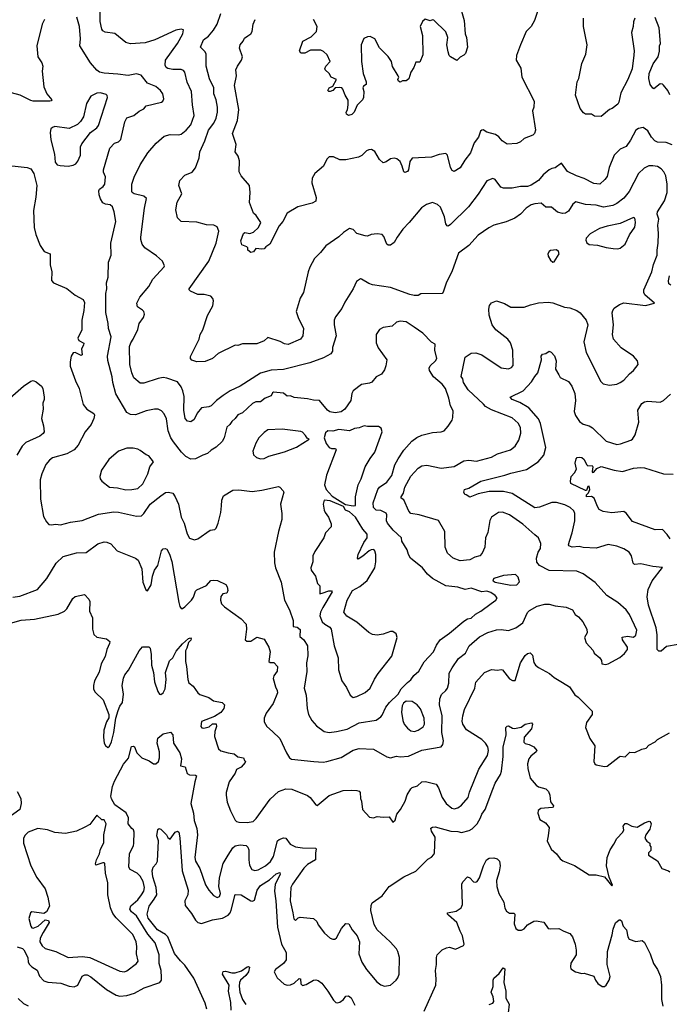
# Model space of a CAD drawing. Extents: x 1771496 to 1971148, y 471553 to 643630.
# Tile 646 of 656: x 1922093 to 1927492, y 539185 to 547373. Entities that reach past the tile are written whole.
import ezdxf

# ---------------------------------------------------------------- set-up
doc = ezdxf.new("R2010")
doc.units = 0

msp = doc.modelspace()

# ---------------------------------------------------------------- linework, layer by layer
at = {"layer": '0CON10XD'}
for points in [[(1924645, 541204.2), (1924765, 541237.5), (1924865, 541299.4), (1924915, 541310.6), (1925035, 541305.7), (1925145, 541243.8), (1925175, 541233.8), (1925225, 541248), (1925255, 541241.4), (1925325, 541247.8), (1925435, 541297.9), (1925595, 541326.7), (1925608.8, 541345), (1925614.2, 541375.8), (1925601.8, 541445), (1925603.8, 541585), (1925581.2, 541675), (1925584.3, 541725.7), (1925598.3, 541761.7), (1925636.2, 541793.8), (1925648.6, 541815), (1925658.9, 541855), (1925662.6, 541937.4), (1925686.2, 541983.8), (1925739.4, 542060.6), (1925798.6, 542105), (1925830, 542165), (1925915, 542241.9), (1925985, 542276.9), (1926055, 542299.4), (1926095, 542302.9), (1926155.6, 542294.4), (1926216.2, 542315), (1926275, 542358), (1926315, 542443.8), (1926329.8, 542460.2), (1926393.9, 542496.1), (1926457.7, 542512.3), (1926495, 542511.6), (1926545, 542498.5), (1926635, 542487.7), (1926688, 542465), (1926710, 542425), (1926738.3, 542408.3), (1926773.3, 542365), (1926806.7, 542305), (1926810, 542275), (1926786.7, 542235), (1926801.7, 542191.7), (1926858.3, 542128.3), (1926867.5, 542105), (1926916.1, 542066.1), (1926930, 542045), (1926932.5, 542015), (1926965, 542010), (1926985, 542016.7), (1927080.3, 542069.7), (1927118.7, 542101.3), (1927144.4, 542135), (1927143.5, 542155), (1927104.4, 542215), (1927101.7, 542238.3), (1927144.4, 542245.6), (1927195, 542238.9), (1927214.3, 542255), (1927222.5, 542295), (1927162.5, 542425), (1927135, 542463.8), (1927064.2, 542525), (1926974, 542585), (1926875, 542693.8), (1926775, 542765.8), (1926725, 542785.7), (1926495, 542791.8), (1926412.7, 542832.7), (1926391.7, 542861.7), (1926388.2, 542895), (1926403.3, 542945), (1926421.4, 542975), (1926425.7, 543015.7), (1926405.8, 543065), (1926375, 543088.6), (1926275, 543176.9), (1926165, 543255.6), (1926105, 543278.1), (1926072.5, 543275), (1926015, 543236.2), (1926001.2, 543208.8), (1925982.7, 543107.3), (1925964.2, 543065), (1925959.4, 542985), (1925938, 542935), (1925916.7, 542915), (1925875, 542902.9), (1925835, 542880.8), (1925755, 542873.8), (1925695, 542895.7), (1925649.2, 542935), (1925629.4, 542985), (1925626.2, 543116.2), (1925575, 543208), (1925414.2, 543255.8), (1925345, 543266.9), (1925326.4, 543286.4), (1925285, 543378.6), (1925265, 543394), (1925263.3, 543405), (1925284.3, 543435), (1925294.7, 543485.3), (1925343.9, 543576.1), (1925405, 543644), (1925435, 543662), (1925477.3, 543667.3), (1925595, 543641.9), (1925705, 543657.1), (1925785.8, 543704.2), (1925825, 543709.4), (1925888.6, 543701.4), (1926013.9, 543736.1), (1926065, 543763.6), (1926171.2, 543795), (1926212, 543825), (1926240.8, 543875), (1926257.1, 543935), (1926255, 543982.5), (1926235, 544018), (1926185, 544060.5), (1926015, 544128.7), (1925965.7, 544155.7), (1925948.5, 544175), (1925820, 544295), (1925783.1, 544355), (1925775.6, 544385), (1925763.1, 544405), (1925796, 544565), (1925845, 544599.2), (1925885, 544603.1), (1925935, 544585.6), (1926095, 544477.5), (1926155, 544468), (1926180.5, 544479.5), (1926193.6, 544496.4), (1926191.2, 544625), (1926172, 544685), (1926150, 544715), (1926049.2, 544795), (1926020, 544835), (1925995.6, 544915.6), (1925991.1, 544965), (1925997.1, 544995), (1926015, 545016.9), (1926055, 545034), (1926121.7, 545011.7), (1926175, 544981.2), (1926285, 544982.5), (1926339.7, 545000.3), (1926405, 545018.1), (1926486.3, 545023.7), (1926525, 545019.2), (1926622, 544982), (1926665, 544976.7), (1926725, 544954.3), (1926752, 544935), (1926802.5, 544875), (1926816, 544835), (1926780.6, 544695), (1926800, 544605), (1926924, 544365), (1926942.5, 544345), (1926995, 544334), (1927055, 544342.9), (1927084.2, 544355.8), (1927113.3, 544375), (1927161.3, 544428.7), (1927193.8, 544455), (1927233.8, 544505), (1927228, 544535), (1927196, 544575), (1927093.1, 544643.1), (1927028.1, 544715), (1927019.4, 544755), (1927029.4, 544835), (1927018, 544935), (1927022, 544955), (1927035, 544973.8), (1927077.5, 545005), (1927115, 545017.5), (1927295, 544996.7), (1927370, 545015), (1927289.2, 545085), (1927280.8, 545105), (1927280.8, 545125), (1927345.8, 545275), (1927361.7, 545338.3), (1927392.2, 545415), (1927390, 545455), (1927399.3, 545515), (1927402, 545595), (1927396.1, 545665), (1927404.5, 545715), (1927392.5, 545755), (1927393.5, 545775), (1927453.4, 545866.6), (1927475.6, 545935), (1927474.4, 546005), (1927464.4, 546075), (1927448, 546108), (1927423.8, 546133.8), (1927395, 546152.2), (1927355, 546158.6), (1927323.2, 546156.8), (1927282.1, 546137.9), (1927236.8, 546093.2), (1927157.8, 545945), (1927115, 545887.8), (1927055, 545842.9), (1927021.9, 545828.1), (1926945, 545813.2), (1926885, 545831.1), (1926795, 545837.3), (1926715, 545858.8), (1926691.2, 545838.8), (1926655, 545780.8), (1926630, 545765), (1926605, 545761.1), (1926562.1, 545772.1), (1926513, 545813), (1926465, 545814.2), (1926427, 545847), (1926375, 545841.9), (1926345, 545832.9), (1926303.4, 545806.6), (1926255, 545756), (1926207.9, 545722.1), (1926135, 545691.4), (1926035, 545664.2), (1925991.7, 545641.7), (1925905, 545580), (1925825, 545496), (1925739.5, 545430.5), (1925686.2, 545285), (1925637, 545183), (1925613.8, 545106.2), (1925603.6, 545096.4), (1925426.4, 545093.6), (1925405, 545080), (1925372, 545078), (1925335, 545086.4), (1925175, 545146.5), (1925025, 545167.5), (1924995, 545179.2), (1924935, 545216.2), (1924925, 545216.7), (1924893.8, 545195), (1924865.8, 545135), (1924795, 545023.8), (1924769.4, 544970.6), (1924717.3, 544902.7), (1924706.9, 544875), (1924705.6, 544835.6), (1924723.1, 544745), (1924692.4, 544647.6), (1924691.9, 544615), (1924679.4, 544595), (1924617.9, 544562.1), (1924505, 544519.2), (1924285, 544463.7), (1924182.4, 544457.6), (1924095, 544432.5), (1923925.5, 544324.5), (1923843.9, 544286.1), (1923785, 544248.1), (1923728.6, 544205), (1923685, 544161.1), (1923665, 544152.8), (1923605, 544144.3), (1923569.1, 544100.9), (1923542.7, 544047.3), (1923515, 544029.2), (1923486.7, 544035), (1923469.4, 544055), (1923457.1, 544125), (1923459.8, 544239.8), (1923450.3, 544285), (1923435, 544319.4), (1923405, 544361.9), (1923315, 544392.7), (1923285, 544396.7), (1923245, 544389.1), (1923125, 544349.4), (1923095, 544349.4), (1923042.9, 544395), (1923024.4, 544435), (1923008.1, 544505), (1923005.8, 544655), (1923015.6, 544685), (1923036.9, 544715), (1923074.5, 544795.5), (1923086.9, 544845), (1923122.9, 544895), (1923130.6, 544925), (1923125.6, 544945), (1923115, 544957.5), (1923072.5, 544985), (1923065.7, 545015), (1923091.9, 545065), (1923167.1, 545155), (1923200.8, 545215), (1923293.8, 545316.2), (1923296.1, 545326.1), (1923280, 545365), (1923229.1, 545409.1), (1923134.5, 545474.5), (1923112.5, 545505), (1923099.2, 545545), (1923099.4, 545565), (1923129.4, 545805), (1923148, 545885), (1923125, 545905.7), (1923045, 545924.3), (1923028.8, 545935), (1923024.2, 545945), (1923025.8, 546005), (1923045.5, 546064.5), (1923095, 546166.2), (1923157.5, 546265), (1923228, 546345), (1923295, 546404), (1923343.2, 546416.8), (1923414.5, 546414.5), (1923435, 546420.5), (1923478.1, 546455), (1923515, 546497.1), (1923543.8, 546576.2), (1923530.5, 546665), (1923522.1, 546775), (1923485, 546852), (1923467.1, 546937.1), (1923455, 546950), (1923435, 546957.8), (1923365, 546958.2), (1923325, 546966.7), (1923311.4, 546975), (1923301.1, 546995), (1923305.6, 547035), (1923404.5, 547175), (1923448.6, 547255), (1923455, 547287.5), (1923434, 547294), (1923390, 547285), (1923215.8, 547205.8), (1923135, 547180), (1923015, 547172.5), (1922975, 547182), (1922885, 547258), (1922805, 547270), (1922785, 547281.2), (1922776, 547295), (1922763.2, 547356.8), (1922764.5, 547565.5)], [(1925728.8, 547575), (1925787.3, 547367.3), (1925796, 547255), (1925807.5, 547225), (1925815.8, 547145), (1925798.3, 547091.7), (1925785, 547077.5), (1925755, 547062.5), (1925725, 547032.5), (1925673.6, 547063.6), (1925663.3, 547075), (1925653.3, 547105), (1925644, 547165), (1925650.5, 547225), (1925635, 547272.9), (1925535, 547370), (1925525, 547372.5), (1925505, 547363.3), (1925464, 547376), (1925441.7, 547358.3), (1925422.5, 547315), (1925440.7, 547240.7), (1925445, 547080), (1925419.3, 547020.7), (1925385, 547020), (1925370, 546975), (1925344.2, 546935.8), (1925327.7, 546882.3), (1925305, 546863.3), (1925275, 546863.3), (1925255, 546854), (1925240.9, 546860.9), (1925236, 546875), (1925243.3, 546895), (1925240, 546905), (1925192.2, 546982.2), (1925182.5, 547025), (1925155, 547066.2), (1925085, 547140), (1925045, 547214), (1925005, 547233.8), (1924985, 547231.2), (1924954.1, 547215.9), (1924931.2, 547165), (1924934.1, 547024.1), (1924948.8, 546925), (1924973.8, 546855), (1924972.5, 546835), (1924950, 546820), (1924943.9, 546806.1), (1924953.8, 546775), (1924951.2, 546725), (1924943.3, 546705), (1924897.7, 546662.3), (1924873.8, 546605), (1924855, 546583.8), (1924827, 546577), (1924808.3, 546588.3), (1924807.5, 546605), (1924817, 546623), (1924823.3, 546665), (1924822.5, 546702.5), (1924797.5, 546745), (1924780, 546795), (1924770, 546805), (1924755, 546810), (1924714.3, 546805.7), (1924696.4, 546783.6), (1924675, 546775.5), (1924663.8, 546775), (1924654.6, 546784.6), (1924664.1, 546805.9), (1924695, 546820), (1924727.5, 546875), (1924682.5, 546895), (1924666, 546926), (1924633.3, 546955), (1924630, 546965), (1924636.7, 546985), (1924672.5, 547025), (1924649.3, 547079.3), (1924619.3, 547109.3), (1924595, 547120), (1924510.7, 547119.3), (1924463.6, 547093.6), (1924430, 547095), (1924420, 547115), (1924446.7, 547195), (1924515, 547230.8), (1924559.4, 547275), (1924566.2, 547316.2), (1924534, 547375)], [(1926409.2, 547475), (1926371.2, 547365), (1926343.3, 547315), (1926303.8, 547275), (1926255.7, 547165), (1926222.5, 547075), (1926218.6, 547035), (1926258.5, 546968.5), (1926265.8, 546895), (1926368.1, 546695), (1926367.5, 546645), (1926354, 546615), (1926379.5, 546455), (1926372.6, 546427.4), (1926358.3, 546411.7), (1926285, 546384), (1926255, 546357.5), (1926225, 546343.8), (1926145, 546338.8), (1926103.3, 546365), (1926075, 546400), (1926047.7, 546417.7), (1925975, 546436.7), (1925945.8, 546455.8), (1925935, 546453.8), (1925924.4, 546445.6), (1925907.5, 546395), (1925870.3, 546349.7), (1925838.8, 546265), (1925792.5, 546205), (1925755, 546141.2), (1925705, 546111.2), (1925688.3, 546118.3), (1925672.5, 546145), (1925647.5, 546245), (1925635, 546258.8), (1925578.3, 546251.7), (1925515, 546230.8), (1925355, 546220), (1925335, 546192.5), (1925324.4, 546125), (1925315, 546111.4), (1925295, 546102), (1925285, 546107.5), (1925273.1, 546155), (1925255, 546193.8), (1925226.7, 546215), (1925205, 546222), (1925175, 546216.2), (1925139.7, 546190.3), (1925115, 546183.8), (1925085, 546210), (1925045, 546276.7), (1925017, 546293), (1924995, 546291.2), (1924975, 546281.2), (1924935.5, 546244.5), (1924910.2, 546229.8), (1924805, 546206.7), (1924755, 546206.9), (1924702.3, 546232.3), (1924665, 546233.3), (1924647.1, 546212.9), (1924617.8, 546155), (1924546.5, 546093.5), (1924523.5, 546055), (1924520.6, 546015), (1924558.6, 545895), (1924553.8, 545865), (1924525, 545846.2), (1924405, 545816.2), (1924315.6, 545764.4), (1924280, 545695), (1924250.7, 545659.3), (1924172.5, 545505), (1924140, 545485), (1924125, 545467.5), (1924106.1, 545463.9), (1924055, 545470), (1924036.4, 545443.6), (1924015, 545436.7), (1923990, 545455), (1923990, 545475), (1923980, 545485), (1923940.7, 545500.7), (1923932.5, 545535), (1923953.9, 545596.1), (1923965, 545602.5), (1924006.4, 545593.6), (1924037.5, 545605), (1924077.5, 545645), (1924096.7, 545685), (1924057.5, 545745), (1924037.5, 545765), (1924002.7, 545852.7), (1924008.8, 545935), (1924002.5, 545995), (1923934.2, 546074.2), (1923917.7, 546107.7), (1923919.3, 546199.3), (1923908.9, 546238.9), (1923884.2, 546275), (1923891.4, 546335), (1923861.1, 546425), (1923902.1, 546535), (1923913.5, 546625), (1923879.4, 546825), (1923894.2, 546905), (1923889.2, 546955), (1923902.4, 546987.6), (1923938, 547035), (1923946, 547065), (1923920, 547135), (1923925, 547162.5), (1923951.2, 547195), (1923961.2, 547218.8), (1923990.5, 547239.5), (1924013.3, 547255), (1924025.8, 547274.2), (1924034, 547335), (1924050, 547375)], [(1924665, 541445.7), (1924725, 541453.3), (1924815, 541473.8), (1924915, 541525.6), (1925055, 541548.1), (1925093.4, 541576.6), (1925105, 541588.8), (1925137.1, 541655), (1925167.1, 541695), (1925238.8, 541765), (1925262.4, 541807.6), (1925315, 541862), (1925345, 541882), (1925369.6, 541920.4), (1925410.8, 541955), (1925455, 542033.8), (1925531.9, 542115), (1925558.7, 542171.3), (1925588.6, 542215), (1925665, 542270.6), (1925785, 542371.9), (1925815, 542390), (1925846.2, 542395), (1925881.2, 542428.8), (1925925, 542452.9), (1926011.5, 542518.5), (1926049.2, 542545), (1926062.5, 542565), (1926045.7, 542585), (1926009.2, 542609.2), (1925975, 542620.5), (1925934.5, 542614.5), (1925845, 542644.5), (1925795, 542633.5), (1925735, 542653.3), (1925635, 542663.6), (1925525, 542724.4), (1925482.8, 542762.8), (1925442, 542815), (1925340, 542895), (1925324.2, 542924.2), (1925313.1, 542965), (1925268.8, 543035), (1925266, 543065), (1925197.8, 543127.8), (1925150, 543185), (1925143.1, 543205), (1925144.3, 543254.3), (1925139.4, 543269.4), (1925095, 543290.5), (1925055, 543292.7), (1925032.9, 543315), (1925031.8, 543355), (1925069.1, 543465), (1925085, 543484.4), (1925145, 543525.8), (1925185, 543582.9), (1925210.1, 543669.9), (1925239.4, 543720.6), (1925285, 543792.2), (1925353.1, 543866.9), (1925395, 543898.5), (1925435, 543918.5), (1925525, 543939.5), (1925595, 543944.2), (1925621.2, 543955), (1925655, 543991.2), (1925687, 544043), (1925693.8, 544065), (1925695, 544120), (1925672.7, 544162.7), (1925660.8, 544225), (1925633.1, 544305), (1925605, 544341.1), (1925533.2, 544403.2), (1925498.1, 544455), (1925497.1, 544475), (1925504.5, 544495.5), (1925550, 544535), (1925560.8, 544555), (1925544.2, 544625), (1925546.2, 544675), (1925515, 544690), (1925445, 544766), (1925373, 544817), (1925305, 544858.8), (1925256.1, 544866.1), (1925225, 544856.7), (1925190, 544825), (1925115, 544813.3), (1925082.3, 544797.7), (1925056.7, 544755), (1925056.2, 544685), (1925071.2, 544645), (1925144.2, 544545), (1925137.5, 544495), (1925125, 544460), (1925100, 544425), (1925055, 544402), (1925021.3, 544358.7), (1925000.6, 544349.4), (1924935, 544339.2), (1924865, 544286.9), (1924854, 544265), (1924844.5, 544205), (1924794.6, 544135), (1924765, 544110.8), (1924715, 544102.4), (1924671.3, 544111.3), (1924651.9, 544125), (1924583.6, 544206.4), (1924535, 544207.5), (1924485, 544220), (1924375, 544231.2), (1924345, 544243.8), (1924315, 544241.2), (1924285, 544265.7), (1924204, 544276), (1924195, 544270), (1924183.3, 544245), (1924133.4, 544226.6), (1924095, 544194.5), (1924055, 544194.7), (1924027.7, 544182.3), (1923945.4, 544104.6), (1923905, 544085.6), (1923882.9, 544055), (1923855, 544031.4), (1923838.5, 544005), (1923814, 543985), (1923791.9, 543895), (1923775, 543864), (1923725, 543818), (1923685, 543793.8), (1923655, 543766.2), (1923615, 543752.5), (1923555, 543720.6), (1923515, 543718.2), (1923475, 543740.4), (1923437.9, 543775), (1923371.7, 543861.7), (1923350.7, 543895), (1923327.5, 543955), (1923314.6, 544054.6), (1923295, 544093.8), (1923270.9, 544120.9), (1923243, 544133), (1923215, 544134.4), (1923145, 544120), (1923055, 544086.9), (1923015, 544089.2), (1922985, 544105.8), (1922892.4, 544262.4), (1922868.7, 544355), (1922862.9, 544402.9), (1922825, 544540), (1922823.3, 544575), (1922852.9, 544735), (1922831.1, 544805), (1922828.9, 544845), (1922808.9, 544938.9), (1922808, 545095), (1922818, 545135), (1922813.8, 545185), (1922827.3, 545232.7), (1922831.9, 545355), (1922854.4, 545415), (1922850, 545515), (1922891.4, 545695), (1922879.2, 545775), (1922865, 545815.8), (1922845, 545833.5), (1922807.4, 545837.4), (1922785, 545849.1), (1922765, 545882.2), (1922753.4, 545915), (1922750, 545950), (1922755.4, 545964.6), (1922786.9, 545985), (1922800.5, 546005), (1922806.5, 546066.5), (1922788.8, 546105), (1922790, 546125), (1922843.8, 546305), (1922880, 546345), (1922915, 546356.7), (1922933.3, 546376.7), (1922966.7, 546523.3), (1922985, 546555.6), (1923042.8, 546577.2), (1923087.6, 546612.4), (1923125, 546630.6), (1923145, 546655.6), (1923272.7, 546687.3), (1923284, 546696), (1923291.2, 546715), (1923284.2, 546755), (1923264, 546785), (1923225, 546818.1), (1923154.8, 546844.8), (1923102.7, 546912.7), (1923065, 546921.9), (1922995, 546908.1), (1922908.9, 546921.1), (1922795, 546929.1), (1922757.2, 546937.2), (1922735, 546952.9), (1922681.1, 547015), (1922593.5, 547155), (1922597.3, 547215), (1922591.5, 547315), (1922569.5, 547395)], [(1927515, 546333.1), (1927465, 546352.9), (1927395, 546354.6), (1927371.4, 546365), (1927344.5, 546395), (1927315, 546448.6), (1927275, 546477.5), (1927235, 546468.8), (1927215, 546454), (1927169.4, 546370.6), (1927135, 546317.1), (1927085, 546296.9), (1927034.3, 546245), (1926991.4, 546145), (1926975, 546070), (1926956.6, 546043.4), (1926915, 546005.8), (1926865, 546010.5), (1926785, 546053.1), (1926721.2, 546075), (1926645, 546110.8), (1926595, 546178.8), (1926545, 546142), (1926515, 546136), (1926495, 546124.2), (1926445, 546082), (1926405, 546034.4), (1926345, 545995.6), (1926313.7, 545986.3), (1926254.6, 545985.4), (1926185, 545972.5), (1926115, 545970.9), (1926091.2, 545981.2), (1926045, 546044), (1926025, 546052.5), (1925975, 546033.3), (1925902.5, 545922.5), (1925823.4, 545816.6), (1925675, 545668.8), (1925655, 545656.2), (1925645, 545658.8), (1925635.7, 545675.7), (1925624.5, 545734.5), (1925592, 545815), (1925567, 545837), (1925525, 545853.8), (1925475, 545835.8), (1925432, 545808), (1925330, 545685), (1925278, 545632), (1925230, 545565), (1925205, 545518.8), (1925175, 545496.7), (1925155, 545498.8), (1925145.9, 545505.9), (1925119.7, 545569.7), (1925105, 545586.7), (1925065, 545593.3), (1925013.9, 545586.1), (1924985, 545573.3), (1924965, 545574), (1924895, 545593.8), (1924865, 545628.8), (1924835, 545637.5), (1924785.7, 545604.3), (1924745, 545566), (1924637, 545493), (1924592.1, 545437.9), (1924544.2, 545385.8), (1924506, 545315), (1924491.2, 545275), (1924453.3, 545105), (1924424.1, 545055.9), (1924391.2, 544945), (1924407.5, 544895), (1924451.4, 544805), (1924445.7, 544744.3), (1924427.5, 544715), (1924325, 544671.2), (1924295, 544676.2), (1924257.4, 544697.4), (1924155, 544728.8), (1924125, 544701.2), (1924065, 544676), (1923945, 544676), (1923905, 544663.8), (1923883.6, 544666.4), (1923743.9, 544596.1), (1923695, 544556.2), (1923635, 544530.8), (1923565, 544526.2), (1923525, 544542.5), (1923514.1, 544554.1), (1923512.5, 544572.5), (1923534.4, 544615), (1923584.6, 544715), (1923593.6, 544755), (1923616.5, 544795), (1923655, 544913.8), (1923697.6, 544992.4), (1923704.3, 545035), (1923698, 545055), (1923682.7, 545072.7), (1923627.2, 545087.2), (1923575, 545086.2), (1923513.8, 545115), (1923501.2, 545125), (1923502, 545135), (1923664.7, 545365.3), (1923726.6, 545515), (1923749.2, 545615), (1923735, 545649.2), (1923707.5, 545665), (1923645, 545668.1), (1923565, 545690), (1923435, 545695.8), (1923404.3, 545725), (1923392, 545792), (1923403.1, 545855), (1923440, 545925), (1923416.7, 545995), (1923423.8, 546035), (1923465, 546080), (1923525.8, 546104.2), (1923555, 546140), (1923584, 546225), (1923589.2, 546275), (1923631.8, 546365), (1923661.1, 546455), (1923707.7, 546512.3), (1923727.5, 546555), (1923736.5, 546605), (1923736.4, 546646.4), (1923726.7, 546705), (1923707.3, 546755), (1923707.5, 546805), (1923671.2, 546881.2), (1923643.3, 546985), (1923644.4, 547085), (1923635.5, 547105.5), (1923597.1, 547145), (1923621.5, 547205), (1923662.9, 547237.1), (1923705, 547285.6), (1923734, 547335), (1923765, 547423.3)], [(1927206, 547385), (1927194.4, 547355), (1927192.2, 547315), (1927179.4, 547265), (1927200, 547115), (1927197.7, 547077.7), (1927182.5, 546965), (1927147.5, 546875), (1927090, 546765), (1927073.8, 546686.2), (1927065, 546670), (1927017.5, 546635), (1926995, 546626.7), (1926925, 546567.5), (1926870.7, 546570.7), (1926845, 546587.5), (1926797, 546587), (1926778.3, 546598.3), (1926752, 546635), (1926712.1, 546745), (1926725.3, 546854.7), (1926739.3, 546885), (1926765, 547008.8), (1926797.3, 547085), (1926808.8, 547165), (1926778.8, 547315), (1926780, 547385)], [(1927497.3, 546747.3), (1927480.5, 546785), (1927445, 546829.4), (1927435, 546836.7), (1927415, 546838.1), (1927365, 546798.8), (1927355, 546802), (1927334.2, 546834.2), (1927321.9, 546885), (1927325.3, 546925), (1927358.5, 547005), (1927398.9, 547065), (1927410, 547110), (1927411.9, 547155), (1927420, 547175), (1927407.5, 547305), (1927375, 547390)], [(1922299.4, 547375), (1922281.4, 547335), (1922236, 547155), (1922243.8, 547065), (1922276.7, 547015), (1922286.1, 546986.1), (1922281.2, 546945), (1922294.2, 546815), (1922318, 546755), (1922361.2, 546705), (1922355, 546696.7), (1922343.9, 546696.1), (1922205, 546696.2), (1922185, 546700.9), (1922096, 546746), (1922025, 546764.3)], [(1922495, 546154.7), (1922537.8, 546162.2), (1922560.4, 546175), (1922577.7, 546195), (1922600, 546245), (1922600, 546315), (1922610.8, 546339.2), (1922682.5, 546435), (1922735, 546473.3), (1922747.6, 546492.4), (1922824.4, 546725), (1922821.5, 546741.5), (1922811.1, 546751.1), (1922765, 546765.5), (1922735, 546763.1), (1922684.4, 546735.6), (1922649.2, 546675), (1922624.2, 546565), (1922600, 546525), (1922575, 546500.8), (1922505, 546468.1), (1922385, 546483.8), (1922365, 546476.7), (1922353.3, 546465), (1922346, 546435), (1922352.5, 546375), (1922381.4, 546255), (1922388.5, 546188.5), (1922405, 546166.7), (1922429.9, 546159.9), (1922495, 546154.7)], [(1921901.4, 546171.4), (1922155, 546143.1), (1922185, 546132.5), (1922210.9, 546095), (1922235.8, 545995), (1922227.5, 545897.5), (1922208.1, 545785), (1922214.2, 545645), (1922227.7, 545587.7), (1922263.3, 545495), (1922297.5, 545445), (1922346, 545425), (1922347.9, 545335), (1922361.6, 545275), (1922358.1, 545205), (1922375.5, 545185.5), (1922485, 545136), (1922555, 545081.2), (1922620, 545045), (1922631.7, 545021.7), (1922626.7, 544955), (1922610, 544875), (1922608.8, 544795), (1922576.4, 544723.6), (1922583.8, 544705), (1922625, 544682.5), (1922624.2, 544665), (1922605.8, 544635), (1922613.3, 544585), (1922605, 544580), (1922555, 544605.7), (1922537.9, 544602.1), (1922520.8, 544575), (1922512.7, 544527.3), (1922511.7, 544491.7), (1922558.3, 544368.3), (1922587.1, 544305), (1922622.1, 544172.1), (1922651.2, 544135), (1922709.1, 544099.1), (1922714.3, 544085), (1922709.4, 544055), (1922687.1, 544005), (1922637.5, 543945), (1922578.2, 543835), (1922545.5, 543795), (1922485, 543763.5), (1922365, 543728.1), (1922340.2, 543709.8), (1922311.9, 543675), (1922277.5, 543595), (1922264.2, 543545.8), (1922267.1, 543385), (1922291.7, 543241.7), (1922315.9, 543195.9), (1922336, 543176), (1922355, 543172), (1922395, 543177.5), (1922431.9, 543171.9), (1922515.6, 543194.4), (1922612.9, 543207.1), (1922748.3, 543261.7), (1922875, 543281.1), (1922915, 543277.8), (1923064.2, 543244.2), (1923105, 543246), (1923125, 543265.8), (1923177.5, 543345), (1923265, 543414.2), (1923305, 543440), (1923330, 543445), (1923365.6, 543435.6), (1923385, 543406.2), (1923412.2, 543345), (1923436.1, 543236.1), (1923459.1, 543185), (1923485, 543096.2), (1923505, 543060), (1923545, 543046.2), (1923575, 543056.2), (1923675, 543128.8), (1923715, 543134), (1923725, 543143.8), (1923742.5, 543185), (1923765.3, 543275), (1923770.7, 543329.3), (1923773.9, 543376.1), (1923786.8, 543413.2), (1923865, 543461.1), (1923915, 543463.1), (1924025, 543449.1), (1924105, 543459.6), (1924245, 543489.4), (1924256.2, 543485), (1924284.1, 543454.1), (1924288, 543445), (1924261.4, 543345), (1924272.9, 543265), (1924272.5, 543215), (1924244.5, 543115.5), (1924209.2, 542945), (1924210, 542855), (1924219.2, 542815), (1924265.8, 542695), (1924294.2, 542545), (1924334.3, 542464.3), (1924366.3, 542376.3), (1924365, 542326.7), (1924400, 542320), (1924425, 542302.5), (1924422.7, 542242.7), (1924454.6, 542214.6), (1924485.6, 542165), (1924488.2, 542081.8), (1924477.5, 542025), (1924478.7, 541951.3), (1924457.8, 541815), (1924473.1, 541755), (1924482.9, 541645), (1924493.4, 541593.4), (1924522.5, 541545), (1924560.3, 541500.3), (1924625, 541452), (1924665, 541445.7)], [(1927065, 545468.6), (1927085, 545474), (1927124.1, 545505.9), (1927161.2, 545585), (1927205, 545647.5), (1927212, 545685), (1927209.5, 545709.5), (1927205, 545722.5), (1927195, 545728.8), (1927083.2, 545676.8), (1926974.5, 545655.5), (1926913.4, 545636.6), (1926835, 545591.2), (1926801.2, 545555), (1926799.3, 545539.3), (1926806.4, 545516.4), (1926825, 545503.8), (1926895, 545498.1), (1926967.9, 545477.9), (1927025, 545470.6), (1927065, 545468.6)], [(1926525, 545357.5), (1926535, 545360), (1926576.7, 545425), (1926572.5, 545445), (1926555, 545458.8), (1926505, 545453.3), (1926493.3, 545445), (1926483.8, 545425), (1926486.7, 545405), (1926505, 545372.5), (1926525, 545357.5)], [(1927504.8, 545164.8), (1927488.5, 545175), (1927485, 545200), (1927495, 545243.1)], [(1926175, 543602.3), (1926305, 543631.5), (1926402, 543695), (1926448.2, 543751.8), (1926466.2, 543815), (1926422, 544015), (1926404.3, 544054.3), (1926324.2, 544144.2), (1926248.9, 544188.9), (1926186.2, 544215), (1926170, 544235), (1926278.8, 544285), (1926348.3, 544361.7), (1926374.5, 544405.5), (1926400.8, 544435), (1926430, 544545), (1926428.6, 544575), (1926438.1, 544591.9), (1926465, 544598.1), (1926495, 544616), (1926509.1, 544609.1), (1926536.8, 544576.8), (1926551.5, 544535), (1926547.1, 544467.1), (1926575, 544420), (1926586, 544396), (1926655, 544362.9), (1926682.9, 544325), (1926705.8, 544265), (1926712.5, 544205), (1926700.6, 544115), (1926711.7, 544081.7), (1926745, 544030.8), (1926775, 544009.2), (1926825, 543994.3), (1926855, 543977.5), (1926966.4, 543866.4), (1927055, 543840.9), (1927086.7, 543845), (1927172.5, 543875), (1927185, 543883.3), (1927209.7, 543920.3), (1927238.1, 544025), (1927231.8, 544125), (1927265, 544181.4), (1927285, 544194.3), (1927315, 544200.8), (1927417.4, 544192.6), (1927445, 544206), (1927502, 544258)], [(1921970.8, 544189.2), (1922124.4, 544325), (1922185, 544365.7), (1922205, 544372), (1922230.5, 544360.5), (1922273.9, 544323.9), (1922286.7, 544305), (1922296.2, 544235), (1922296.7, 544215), (1922286.7, 544185), (1922289.2, 544135), (1922274.4, 544055), (1922290.8, 543995), (1922296.2, 543945), (1922288.3, 543931.7), (1922259.7, 543910.3), (1922145, 543856), (1922114.4, 543825.6), (1922069.8, 543750.2)], [(1924095, 543722.2), (1924125, 543724.4), (1924165, 543742.9), (1924295, 543778.6), (1924395, 543817.5), (1924500, 543885), (1924481.7, 543891.7), (1924470, 543915), (1924443, 543943), (1924429.3, 543949.3), (1924275, 543968), (1924155, 543961.2), (1924125, 543941.2), (1924081.2, 543895), (1924055, 543852.5), (1924030.8, 543785), (1924036.9, 543755), (1924062.2, 543732.2), (1924095, 543722.2)], [(1924865, 543330), (1924885, 543334), (1924883.6, 543405), (1924905.6, 543505), (1924930, 543555), (1924965.5, 543654.5), (1925005.5, 543724.5), (1925044.2, 543775), (1925106.2, 543945), (1925097.5, 543975), (1925075, 543990), (1924985, 543990), (1924955, 543996), (1924915, 543978.8), (1924875, 543972.5), (1924835, 543953.3), (1924745, 543964.3), (1924695, 543951.2), (1924655, 543953.8), (1924634.2, 543935.8), (1924622.5, 543895), (1924639.5, 543849.5), (1924666.4, 543816.4), (1924685, 543807.5), (1924717, 543807), (1924722.5, 543795), (1924642, 543585), (1924627.1, 543505), (1924639.1, 543465), (1924691.1, 543411.1), (1924800.3, 543340.3), (1924865, 543330)], [(1922975, 543462.1), (1923025, 543464.6), (1923074.7, 543475.3), (1923117.4, 543512.6), (1923159.6, 543595), (1923174.3, 543655), (1923206.7, 543695), (1923166.7, 543745), (1923145, 543753.3), (1923095, 543791.2), (1923075, 543801.2), (1923035, 543808.8), (1922985, 543808.8), (1922915, 543783.8), (1922834.3, 543715.7), (1922774.1, 543625.9), (1922760, 543575), (1922763.3, 543555), (1922776.7, 543535), (1922840, 543485), (1922905, 543478.5), (1922975, 543462.1)], [(1927500, 543055), (1927475, 543091.4), (1927435, 543132), (1927375, 543130), (1927185, 543200), (1927135, 543268.8), (1927114.1, 543284.1), (1927015, 543272.5), (1926942.4, 543282.4), (1926909.7, 543299.7), (1926894.5, 543324.5), (1926868, 543395), (1926845, 543408.1), (1926804.2, 543405), (1926805, 543422.5), (1926820.7, 543439.3), (1926832, 543465), (1926825, 543493.3), (1926815, 543490), (1926805, 543457.5), (1926795, 543456.2), (1926674, 543515), (1926670, 543535), (1926676.7, 543575), (1926704.3, 543605.7), (1926721.2, 543635), (1926711.2, 543685), (1926718.3, 543721.7), (1926727.5, 543732.5), (1926745, 543736), (1926765, 543731.2), (1926785, 543716.7), (1926803.3, 543675), (1926815, 543663.3), (1926850, 543665), (1926855.7, 543655), (1926850, 543615), (1926855, 543607.5), (1926865, 543611.2), (1926888.9, 543641.1), (1926925, 543658.1), (1927035, 543625.5), (1927104.5, 543615.5), (1927195, 543643.1), (1927255, 543647.5), (1927285, 543645.7), (1927445, 543595.6), (1927525, 543592.2)], [(1927565, 542176), (1927469.3, 542160.7), (1927425, 542122.5), (1927405, 542122), (1927392.5, 542135), (1927391.7, 542258.3), (1927382.8, 542315), (1927319.3, 542505), (1927307.8, 542572.2), (1927316.2, 542635), (1927349.4, 542705), (1927436.4, 542816.4), (1927355, 542824.3), (1927255, 542848.9), (1927203.3, 542843.3), (1927192.9, 542852.9), (1927178.5, 542915), (1927158.5, 542945), (1927115, 542973.5), (1927055, 542994.5), (1926985, 543008.1), (1926885, 542976.7), (1926775, 542984.5), (1926742.4, 542992.4), (1926685, 542986.9), (1926657.3, 542997.3), (1926654.2, 543005), (1926662.5, 543035), (1926685.4, 543105), (1926706.2, 543205), (1926707.5, 543267.5), (1926698.3, 543288.3), (1926669.2, 543315), (1926625, 543337.5), (1926555, 543357.8), (1926515, 543358.9), (1926412.4, 543317.6), (1926375, 543312.5), (1926185, 543432.3), (1926115, 543449.1), (1925995, 543450), (1925905, 543429.4), (1925835, 543403.3), (1925805, 543422.5), (1925793.6, 543423.6), (1925783.8, 543443.8), (1925791.2, 543465), (1925825, 543477.1), (1925925, 543535.6), (1926124.5, 543584.5), (1926175, 543602.3)], [(1924865, 541736.2), (1924895, 541744.3), (1924965, 541776.9), (1925007.2, 541812.8), (1925042.3, 541887.7), (1925073.1, 541935), (1925185, 542081.2), (1925230, 542235), (1925223.3, 542265), (1925193.6, 542283.6), (1925175, 542283.8), (1925115, 542262.5), (1925065, 542254.2), (1925025, 542260), (1924995, 542276.2), (1924895, 542362.9), (1924812.1, 542412.1), (1924786.2, 542445), (1924815, 542546.7), (1924860, 542625), (1924920.6, 542659.4), (1924979.8, 542710.2), (1925044.4, 542815), (1925054.4, 542864.4), (1925052.9, 542925), (1925045.5, 542955.5), (1925036.3, 542966.3), (1925015, 542964.5), (1924997.8, 542955), (1924945, 542911.2), (1924905, 542887.5), (1924900, 542895), (1924905, 542926), (1924954.4, 543025.6), (1924981.1, 543065), (1924980, 543095), (1924945, 543136.7), (1924885, 543236.7), (1924835, 543280), (1924800, 543295), (1924784.4, 543324.4), (1924675, 543371.9), (1924622.7, 543377.3), (1924616.2, 543345), (1924624, 543295), (1924631.2, 543275), (1924660, 543235), (1924681.7, 543181.7), (1924682.5, 543155), (1924634.2, 543105.8), (1924621.2, 543065), (1924545, 542949.2), (1924530.9, 542915), (1924529.1, 542865), (1924513.1, 542815), (1924516.7, 542795), (1924551.9, 542745), (1924568, 542685), (1924587.5, 542665), (1924587, 542597), (1924606, 542604), (1924663.9, 542623.9), (1924685, 542623.3), (1924691.2, 542615), (1924611.5, 542485), (1924592.8, 542445), (1924588.6, 542415), (1924608, 542365), (1924628.8, 542345), (1924671.7, 542321.7), (1924682.5, 542305), (1924707.1, 542165), (1924739.2, 542065), (1924744.2, 541965), (1924770, 541875), (1924808.3, 541818.3), (1924840, 541755), (1924865, 541736.2)], [(1922035, 542571.1), (1922095, 542579.4), (1922242, 542635), (1922318, 542725), (1922397.2, 542852.8), (1922455, 542908.6), (1922565, 542939.4), (1922645, 542941.4), (1922743.3, 543015), (1922795, 543029.4), (1922817.9, 543027.9), (1922850, 543015), (1922904.5, 542954.5)], [(1922904.5, 542954.5), (1923055, 542894), (1923076.8, 542876.8), (1923108, 542805), (1923116.7, 542695), (1923141.7, 542631.7), (1923155, 542622.5), (1923185, 542672.5), (1923198.2, 542745), (1923215, 542793.8), (1923240, 542835), (1923272, 542955), (1923285, 542973.3), (1923303.6, 542976.4), (1923315, 542970), (1923337.8, 542927.8), (1923356.9, 542866.9), (1923416.7, 542525), (1923423.6, 542493.6), (1923435, 542476.2), (1923445, 542475.8), (1923465, 542490.6), (1923520, 542545), (1923538.9, 542571.1), (1923555, 542620), (1923565, 542631.2), (1923645, 542668), (1923681.5, 542708.5), (1923707.1, 542712.9), (1923738.2, 542708.2), (1923805.3, 542675.3), (1923817.3, 542657.3), (1923824.3, 542625.7), (1923816.2, 542605), (1923782, 542598), (1923765, 542576.9), (1923761, 542545), (1923771.8, 542515), (1923795, 542491.3), (1923935, 542389.4), (1923975.6, 542345), (1923978.2, 542305), (1923967.5, 542215), (1923980, 542205), (1924015, 542204.3), (1924065, 542237.5), (1924125, 542220), (1924163.4, 542153.4), (1924174.2, 542115.8), (1924164, 542035), (1924175, 542028), (1924205, 542026.7), (1924236.7, 541995), (1924233.2, 541955), (1924205.6, 541915), (1924200.8, 541895), (1924218.9, 541825), (1924234.2, 541795), (1924235.6, 541774.4), (1924200.8, 541685), (1924142, 541605), (1924123.9, 541563.9), (1924126.2, 541535), (1924145.9, 541495.9), (1924193.4, 541453.4), (1924255.5, 541395.5), (1924310.8, 541275), (1924336.2, 541235), (1924353.5, 541223.5), (1924537.3, 541202.7), (1924615, 541199.2), (1924645, 541204.2)], [(1926175, 542670), (1926225, 542674.1), (1926247, 542697), (1926235, 542736.7), (1926215, 542758), (1926115, 542750.8), (1926033.8, 542726.2), (1926024.2, 542715), (1926028.6, 542705), (1926045, 542694.6), (1926175, 542670)], [(1922017, 542353), (1922105, 542378.1), (1922215, 542387.1), (1922412, 542428), (1922464.3, 542455), (1922485.3, 542474.7), (1922535, 542558.8), (1922555, 542576), (1922633, 542593), (1922666.7, 542555), (1922675.8, 542535.8), (1922673.3, 542455), (1922699.4, 542399.4), (1922698, 542305), (1922709.3, 542259.3), (1922735, 542236.7), (1922815, 542224), (1922841.7, 542201.7), (1922840, 542185), (1922816.2, 542135), (1922803.9, 542076.1), (1922769.4, 542015), (1922752.4, 541947.6), (1922714.2, 541875), (1922706, 541835), (1922708, 541805), (1922719.5, 541779.5), (1922786.4, 541716.4), (1922834.4, 541595), (1922833.1, 541566.9), (1922815, 541532.5), (1922793.5, 541465), (1922789.2, 541405), (1922795.8, 541355.8), (1922805.9, 541335.9), (1922825, 541320), (1922838.3, 541331.7), (1922855, 541366.2), (1922876.4, 541445), (1922891.9, 541565), (1922912.4, 541627.6), (1922925.3, 541664.7), (1922947.1, 541695), (1922955.3, 541765), (1922943.8, 541835), (1922955, 541898), (1922966.4, 541925), (1922997.3, 541962.7), (1923085, 542123.8), (1923115, 542156.7), (1923166.7, 542156.7), (1923177.5, 542147.5), (1923187.3, 542095), (1923189.1, 542005), (1923204.5, 541944.5), (1923213.6, 541865), (1923240.8, 541785), (1923255, 541763.8), (1923265, 541761.2), (1923285, 541773.8), (1923303.2, 541806.8), (1923310.4, 541885), (1923306.4, 541945), (1923338.9, 542041.1), (1923365, 542065.7), (1923395, 542120.8), (1923445, 542182.5), (1923495, 542227.5), (1923513.3, 542233.3), (1923517.5, 542225), (1923515, 542213.8), (1923496.9, 542193.1), (1923482.9, 542147.1), (1923472.3, 542125), (1923470.7, 542035), (1923480.5, 541995), (1923490.8, 541885), (1923499.1, 541859.1), (1923535, 541830), (1923573.8, 541775), (1923591.1, 541761.1), (1923665, 541736), (1923705, 541707.5), (1923775, 541695.8), (1923795.7, 541675), (1923789.5, 541645), (1923765, 541612.2), (1923711.7, 541578.3), (1923605, 541535.7), (1923600, 541495), (1923607.5, 541485), (1923625, 541482), (1923666.8, 541493.2), (1923695, 541515.8), (1923726.1, 541516.1), (1923730, 541495), (1923715, 541452.5), (1923713, 541413), (1923745, 541310), (1923765, 541293.8), (1923825, 541276), (1923875, 541268.8), (1923905, 541243.8), (1923954, 541234), (1923961.7, 541211.7), (1923970, 541205), (1923967.5, 541195), (1923935, 541156.9), (1923895, 541136.2), (1923883.8, 541106.2), (1923834.5, 541035.5), (1923808, 540945), (1923808, 540925), (1923818, 540865), (1923845, 540792.5), (1923883.8, 540715), (1923893.8, 540705), (1923915, 540699.1), (1923985, 540695.5), (1924035, 540705.8), (1924059.8, 540730.2), (1924175, 540890.8), (1924245.6, 540954.4), (1924305, 540977.1), (1924355, 540972.5), (1924485, 540920.8), (1924506.2, 540905), (1924555, 540843.8), (1924565, 540838.8), (1924665, 540920), (1924783, 540963), (1924855, 540966.2), (1924895, 540963.8), (1924915, 540956.2), (1924922, 540945), (1924925.7, 540895.7), (1924933.2, 540873.2), (1924941.2, 540805), (1925001.7, 540741.7), (1925035, 540736.7), (1925065, 540746.7), (1925115, 540740), (1925165, 540743.3), (1925195, 540700), (1925215, 540716.2), (1925228.9, 540765), (1925257.8, 540805), (1925295.6, 540875), (1925312.6, 540927.4), (1925343.8, 540976.2), (1925355, 540986.9), (1925398.3, 541001.7), (1925435, 541034), (1925465, 541037.1), (1925555, 541016.2), (1925574.3, 540984.3), (1925604.5, 540904.5), (1925637.5, 540855), (1925685, 540817.1), (1925705, 540811.4), (1925735, 540818.1), (1925765, 540841.9), (1925820.4, 540905), (1925830.7, 540949.3), (1925909.5, 541140.5), (1925982.3, 541255), (1925988.9, 541295), (1925984.5, 541325), (1925966, 541356), (1925935, 541386.5), (1925807.1, 541467.1), (1925775.7, 541515), (1925770.9, 541539.1), (1925775.6, 541584.4), (1925790, 541635), (1925875.5, 541815), (1925885, 541863.3), (1925955, 541944), (1926015, 541968.8), (1926063.9, 541963.9), (1926095, 541970), (1926105.9, 541965.9), (1926165, 541892.5), (1926188.3, 541878.3), (1926211.7, 541878.3), (1926255, 542023.8), (1926295, 542085.8), (1926315, 542102), (1926335, 542108.8), (1926355, 542087.5), (1926366.6, 542026.6), (1926380, 542005), (1926405, 541984.4), (1926496.7, 541936.7), (1926535, 541902.5), (1926605, 541862), (1926663.8, 541825), (1926707.3, 541757.3), (1926735, 541738.8), (1926851.7, 541621.7), (1926852, 541595), (1926803, 541527), (1926796.1, 541486.1), (1926832, 541395), (1926874, 541335), (1926866.2, 541205), (1926873.3, 541185), (1926885, 541176.7), (1926955, 541161.2), (1926975, 541163.8), (1927075, 541243.8), (1927085, 541248.8), (1927125, 541244), (1927165, 541282.5), (1927205, 541277.5), (1927265, 541306.7), (1927300, 541315), (1927321.7, 541338.3), (1927373.6, 541366.4), (1927395, 541386.7), (1927495, 541441.2)], [(1925375, 541453.5), (1925405, 541463.3), (1925447.9, 541492.1), (1925458.1, 541515), (1925454.4, 541565), (1925425, 541641.2), (1925397.5, 541675), (1925355, 541704.2), (1925305, 541706.2), (1925282.1, 541687.9), (1925272.8, 541667.2), (1925266.7, 541615), (1925277.5, 541545), (1925289.5, 541515), (1925315, 541480), (1925345, 541460), (1925375, 541453.5)], [(1923825.8, 540424.2), (1923864.1, 540485.9), (1923885, 540501.9), (1923925, 540511.9), (1923975, 540504.3), (1923990.7, 540490.7), (1923998.9, 540468.9), (1923996.4, 540385), (1924001.9, 540341.9), (1924022.5, 540305), (1924046.6, 540296.6), (1924075, 540303.8), (1924135, 540335.9), (1924177.7, 540372.3), (1924201.7, 540415), (1924237.1, 540542.9), (1924248.8, 540555), (1924285, 540569.4), (1924306.2, 540566.2), (1924340.6, 540515), (1924385, 540495.3), (1924444.6, 540485.4), (1924554.2, 540484.2), (1924558.6, 540475), (1924552.1, 540445), (1924552.9, 540387.1), (1924485, 540346.2), (1924455, 540317.1), (1924360.9, 540185), (1924347.3, 540155), (1924340.8, 540045), (1924364.3, 539945), (1924370.8, 539895), (1924385, 539881.2), (1924407, 539903), (1924425, 539910), (1924535, 539897.5), (1924563, 539873), (1924573.3, 539845), (1924626.2, 539775), (1924673.8, 539735), (1924695, 539726.2), (1924713.3, 539726.7), (1924725, 539737.5), (1924768.8, 539815), (1924805, 539857.5), (1924830, 539855), (1924857.5, 539805), (1924896.7, 539755), (1924916.7, 539705), (1924912, 539605), (1924936, 539535), (1924974.7, 539474.7), (1925060.8, 539370.8), (1925095, 539345.6), (1925125, 539335.6), (1925175.5, 539344.5), (1925222, 539385), (1925235.8, 539405), (1925247.5, 539435), (1925250.8, 539575), (1925236.9, 539625), (1925225, 539645.8), (1925172.9, 539705), (1925063, 539803), (1925038.3, 539848.3), (1925011.2, 539965), (1925013.8, 540005), (1925022.7, 540027.3), (1925105, 540086.7), (1925164.5, 540165.5), (1925286.6, 540243.4), (1925385, 540292), (1925485, 540392), (1925515, 540409.2), (1925535, 540431.2), (1925540.6, 540445), (1925547.5, 540575), (1925515.7, 540625), (1925510.8, 540649.2), (1925525, 540658), (1925545, 540659.4), (1925677.5, 540625), (1925735, 540622.9), (1925765, 540614.5), (1925830, 540630), (1925855, 540643.1), (1925895, 540685.8), (1925923.5, 540735), (1925933.6, 540765), (1925962.5, 540805), (1926026, 540974), (1926045.6, 541025), (1926090, 541095), (1926097.9, 541122.1), (1926111.2, 541245), (1926110.7, 541325), (1926136.4, 541423.6), (1926133, 541487), (1926145, 541498.8), (1926155, 541500), (1926189.7, 541479.7), (1926205, 541479.2), (1926259.8, 541490.2), (1926295, 541513.1), (1926346.2, 541526.2), (1926356.2, 541515), (1926346, 541475), (1926287.1, 541405), (1926284.2, 541365), (1926294.4, 541354.4), (1926326.6, 541346.6), (1926365, 541325.8), (1926390, 541295), (1926386.6, 541283.4), (1926341.1, 541248.9), (1926324.2, 541225), (1926314.3, 541185.7), (1926315.6, 541145), (1926336.6, 541066.6), (1926385, 541005.8), (1926405, 540993.3), (1926465, 540977.8), (1926489.4, 540955), (1926498.9, 540925), (1926505, 540867.5), (1926530, 540835), (1926527.5, 540825), (1926518.8, 540821.2), (1926425, 540813.8), (1926403, 540797), (1926399.2, 540775), (1926415, 540722.5), (1926463.9, 540693.9), (1926492.5, 540655), (1926486.7, 540585), (1926476.7, 540545), (1926510, 540475), (1926555.9, 540435.9), (1926583.8, 540395), (1926607.3, 540377.3), (1926705, 540340), (1926825, 540262), (1926885, 540262), (1926954.5, 540244.5), (1927015, 540170), (1927020, 540175), (1926991.1, 540241.1), (1926970, 540335), (1926976.2, 540405), (1927000.3, 540469.7), (1927032.5, 540515), (1927055.6, 540564.4), (1927106.2, 540615), (1927113.8, 540635), (1927110, 540665), (1927125, 540688), (1927139.5, 540689.5), (1927180, 540665), (1927225, 540658.8), (1927287, 540693), (1927325, 540708.8), (1927334, 540704), (1927340.8, 540685), (1927329.5, 540640.5), (1927296.2, 540595), (1927287.5, 540565), (1927305, 540540), (1927330, 540525), (1927330, 540505), (1927337.5, 540495), (1927337.5, 540465), (1927320, 540445), (1927320, 540425), (1927395, 540377.5), (1927430, 540315), (1927485.7, 540295.7), (1927498, 540285)], [(1922073.1, 539663.1), (1922117.7, 539647.7), (1922128, 539638), (1922162, 539575), (1922164.5, 539535), (1922174.4, 539515), (1922194.3, 539495), (1922237.9, 539467.9), (1922257.9, 539417.9), (1922295, 539379.2), (1922327.6, 539367.6), (1922435, 539360.5), (1922505.5, 539335.5), (1922545, 539331.1), (1922575.6, 539345), (1922611.4, 539418.6), (1922635, 539429.4), (1922655, 539430), (1922685, 539412.7), (1922815, 539307.8), (1922895, 539261.1), (1922925, 539253.5), (1922985, 539256.8), (1923046.5, 539276.5), (1923127.4, 539322.6), (1923256.7, 539365), (1923271.2, 539385), (1923273.1, 539406.9), (1923270, 539465), (1923252.8, 539525), (1923253.2, 539595), (1923218.2, 539695), (1923157.3, 539767.3), (1923065, 539920.7), (1923021.8, 539955), (1923007.9, 539975), (1923016.8, 540003.2), (1923075, 540053.2), (1923106.2, 540095), (1923125.5, 540125), (1923131.5, 540155), (1923120, 540205), (1923095, 540250), (1923070, 540275), (1923010.8, 540305), (1922999.4, 540325), (1923005, 540437.5), (1923038.7, 540501.3), (1923043.1, 540525), (1923045.5, 540615), (1923037.8, 540635), (1923025, 540645.6), (1922994.5, 540684.5), (1922998.2, 540735), (1922977, 540777), (1922883.4, 540843.4), (1922855, 540892.9), (1922851.1, 540915), (1922865.3, 540994.7), (1922879.9, 541040.1), (1922955, 541182), (1922997.8, 541232.2), (1923022.7, 541327.3), (1923035, 541332.5), (1923047.5, 541325), (1923068, 541275), (1923108.8, 541235), (1923169.1, 541209.1), (1923205, 541185.7), (1923225, 541185.6), (1923246.2, 541205), (1923255.4, 541235), (1923254.6, 541285.4), (1923236, 541355), (1923242.4, 541397.6), (1923285, 541433.1), (1923347.1, 541447.1), (1923365.4, 541425.4), (1923372.1, 541355), (1923424.6, 541275), (1923437.9, 541225), (1923435.3, 541204.7), (1923428.8, 541168.8), (1923469.5, 541159.5), (1923485, 541102.9), (1923505, 541092.5), (1923555, 541090), (1923564, 541084), (1923549.3, 541035), (1923515.4, 540855), (1923538.2, 540775), (1923543.6, 540713.6), (1923565.6, 540645.6), (1923570.6, 540595), (1923548.9, 540405), (1923555.4, 540375), (1923590.4, 540315), (1923637, 540177), (1923665, 540132.5), (1923705, 540090), (1923735, 540074), (1923755, 540081.2), (1923763.1, 540106.9), (1923748, 540165), (1923752.8, 540237.2), (1923784.7, 540355), (1923825.8, 540424.2)], [(1922072, 540955), (1922101.5, 540895), (1922106.4, 540855), (1922094.2, 540805), (1921995, 540732.9)], [(1922964.3, 539455.7), (1922985, 539464.3), (1923063.3, 539525), (1923077.3, 539542.7), (1923064.3, 539605), (1923068.1, 539665), (1923060.6, 539705), (1923032.5, 539765), (1922893.9, 539903.9), (1922868.5, 539938.5), (1922846.9, 539986.9), (1922826.1, 540093.9), (1922825.8, 540195), (1922807.8, 540275), (1922800.8, 540355), (1922795, 540362), (1922785, 540361.4), (1922725, 540342.5), (1922722.3, 540352.3), (1922731.3, 540385), (1922757.4, 540435), (1922766.2, 540473.8), (1922793.6, 540526.4), (1922793.6, 540595), (1922812, 540685), (1922795, 540720), (1922775, 540717.5), (1922735, 540757.5), (1922675, 540680), (1922635, 540658.6), (1922565, 540625.6), (1922475, 540605.6), (1922385, 540613.1), (1922325, 540636.7), (1922245, 540645.6), (1922164.5, 540615.5), (1922138.3, 540591.7), (1922124.2, 540565.8), (1922125.7, 540525), (1922186.9, 540335), (1922235, 540238.8), (1922303.8, 540145), (1922326.6, 540076.6), (1922340.5, 539999.5), (1922315, 539953.3), (1922295, 539940), (1922195, 539953.3), (1922184.1, 539945.9), (1922170.5, 539899.5), (1922185.8, 539835), (1922195, 539820.8), (1922205, 539818.9), (1922245.5, 539835), (1922305, 539888), (1922331.7, 539881.7), (1922336.9, 539865), (1922288.5, 539781.5), (1922264.8, 539735), (1922260.8, 539705), (1922280.8, 539670.8), (1922305, 539648.9), (1922395, 539623.1), (1922495, 539573.3), (1922615, 539583.1), (1922675, 539573.1), (1922925, 539460), (1922964.3, 539455.7)], [(1923648, 539145), (1923635.3, 539195), (1923541.9, 539401.9), (1923465, 539510.9), (1923429.4, 539545), (1923378.5, 539608.5), (1923323.5, 539745), (1923305.6, 539765), (1923239.2, 539805), (1923161.8, 539901.8), (1923152.7, 539935), (1923168.7, 540001.3), (1923212.1, 540057.9), (1923232.4, 540095), (1923226.6, 540156.6), (1923199.3, 540245), (1923192.9, 540295), (1923201.4, 540325), (1923227.5, 540352.5), (1923239.5, 540375), (1923245.7, 540545), (1923232, 540585), (1923242.7, 540637.3), (1923253.6, 540646.4), (1923265, 540642.5), (1923313, 540593), (1923325, 540572.5), (1923345, 540557.5), (1923384.1, 540615.9), (1923405, 540623.3), (1923415, 540617.5), (1923425, 540570), (1923443.8, 540295), (1923493.3, 540133.3), (1923490.4, 540095), (1923467.1, 540045), (1923469.2, 540005), (1923520.6, 539940.6), (1923555, 539883.6), (1923575, 539864.6), (1923605, 539856.7), (1923695, 539886.2), (1923778.5, 539901.5), (1923825.7, 539925), (1923842.7, 539945), (1923851.7, 539968.3), (1923885, 540097.5), (1923935, 540094), (1924015, 540044), (1924027.7, 540042.3), (1924045, 540050), (1924066.7, 540133.3), (1924095, 540173.5), (1924169.4, 540220.6), (1924225, 540270.6), (1924255, 540280), (1924258.8, 540265), (1924216.2, 540185), (1924209.6, 540125), (1924221.5, 540045), (1924237.3, 539825), (1924268.8, 539685), (1924308.9, 539615), (1924307.8, 539555), (1924285.7, 539525), (1924220, 539475), (1924208.9, 539455), (1924234.1, 539404.1), (1924292.4, 539352.4), (1924315, 539342.9), (1924345, 539345.7), (1924375, 539360.8), (1924415, 539398), (1924425.8, 539395.8), (1924430, 539355), (1924445, 539342), (1924475, 539350), (1924535, 539385.6), (1924555, 539388.9), (1924575, 539383.3), (1924605, 539360.8), (1924655.6, 539295), (1924700.2, 539220.2), (1924720.9, 539200.9), (1924735, 539197.5), (1924755, 539202.9), (1924784.2, 539225), (1924805, 539252.9), (1924825, 539255.6), (1924847.2, 539237.2), (1924877.7, 539177.7)], [(1925455, 539128.8), (1925552, 539345), (1925555.8, 539394.2), (1925550, 539465), (1925558, 539515), (1925556.7, 539575), (1925563.8, 539595), (1925605, 539637.5), (1925640, 539655), (1925665, 539660), (1925716.1, 539643.9), (1925782.5, 539675), (1925787.5, 539685), (1925773.8, 539755), (1925752.9, 539792.9), (1925726.2, 539865), (1925658, 539925), (1925648.8, 539935), (1925650, 539945), (1925721.8, 539958.2), (1925763.4, 539986.6), (1925773.3, 540015), (1925769.2, 540185), (1925775, 540203.3), (1925815, 540243.8), (1925835, 540236.7), (1925865, 540202), (1925885, 540200), (1925895, 540206.2), (1925915, 540236.2), (1925948.8, 540335), (1925974.1, 540385.9), (1925995, 540398.8), (1926035, 540402.5), (1926062.9, 540395), (1926080.6, 540375), (1926086.7, 540335), (1926079.5, 540285), (1926056.4, 540215), (1926059.5, 540165), (1926075.7, 540105), (1926117.1, 540035), (1926125.8, 539985), (1926138.1, 539958.1), (1926165, 539942.5), (1926201.2, 539941.2), (1926208, 539935), (1926203.8, 539855), (1926217.5, 539815), (1926235, 539800), (1926265, 539802.5), (1926285, 539812.5), (1926313.9, 539846.1), (1926365, 539876.7), (1926385, 539880), (1926448.8, 539868.8), (1926486.1, 539816.1), (1926505, 539811.2), (1926575, 539816.2), (1926615, 539792), (1926665, 539774), (1926688, 539745), (1926709.2, 539685), (1926717.5, 539635), (1926717.5, 539595), (1926673, 539527), (1926670, 539495), (1926675, 539480), (1926713.6, 539453.6), (1926765, 539440), (1926785, 539443.3), (1926865, 539417.5), (1926877.5, 539385), (1926897, 539357), (1926935, 539332.5), (1926955, 539332.5), (1926966.7, 539345)], [(1926966.7, 539345), (1926993.3, 539385), (1927000, 539415), (1926976, 539515), (1926977.5, 539625), (1927017.8, 539762.2), (1927025, 539810), (1927045, 539861.2), (1927075, 539887.5), (1927085, 539887.5), (1927095, 539877.5), (1927110, 539835), (1927136.2, 539805), (1927146.2, 539745), (1927157.7, 539727.7), (1927215, 539706), (1927265.9, 539715.9), (1927285, 539700), (1927334, 539605), (1927361.2, 539525), (1927393.8, 539475), (1927419.2, 539415), (1927428.1, 539345), (1927426.2, 539225), (1927439.5, 539169.5)], [(1923850.8, 539135), (1923848.3, 539198.3), (1923830, 539295), (1923835.6, 539345), (1923779.2, 539435), (1923785, 539456.7), (1923805, 539459.4), (1923855, 539446.9), (1923885, 539447.1), (1923937.9, 539462.1), (1923985, 539497.5), (1923995, 539500), (1924002.5, 539492.5), (1923995.7, 539455), (1923972.9, 539425), (1923928.9, 539385), (1923918.9, 539365), (1923916.1, 539335), (1923924, 539286), (1923945, 539225.8), (1923973.6, 539183.6)], [(1925995.8, 539184.2), (1926026.9, 539193.1), (1926032.9, 539207.1), (1926027.8, 539247.8), (1926012, 539285), (1926028, 539332), (1926028.1, 539385), (1926035, 539401.2), (1926078.1, 539441.9), (1926111.7, 539488.3), (1926125, 539480), (1926116.9, 539365), (1926132.5, 539295), (1926134.6, 539234.6), (1926162, 539185), (1926152.3, 539115)], [(1922081.9, 539231.9), (1922125, 539192.7), (1922165, 539173.1)]]:
    msp.add_lwpolyline(points, dxfattribs=at)

doc.saveas('drawing.dxf')
